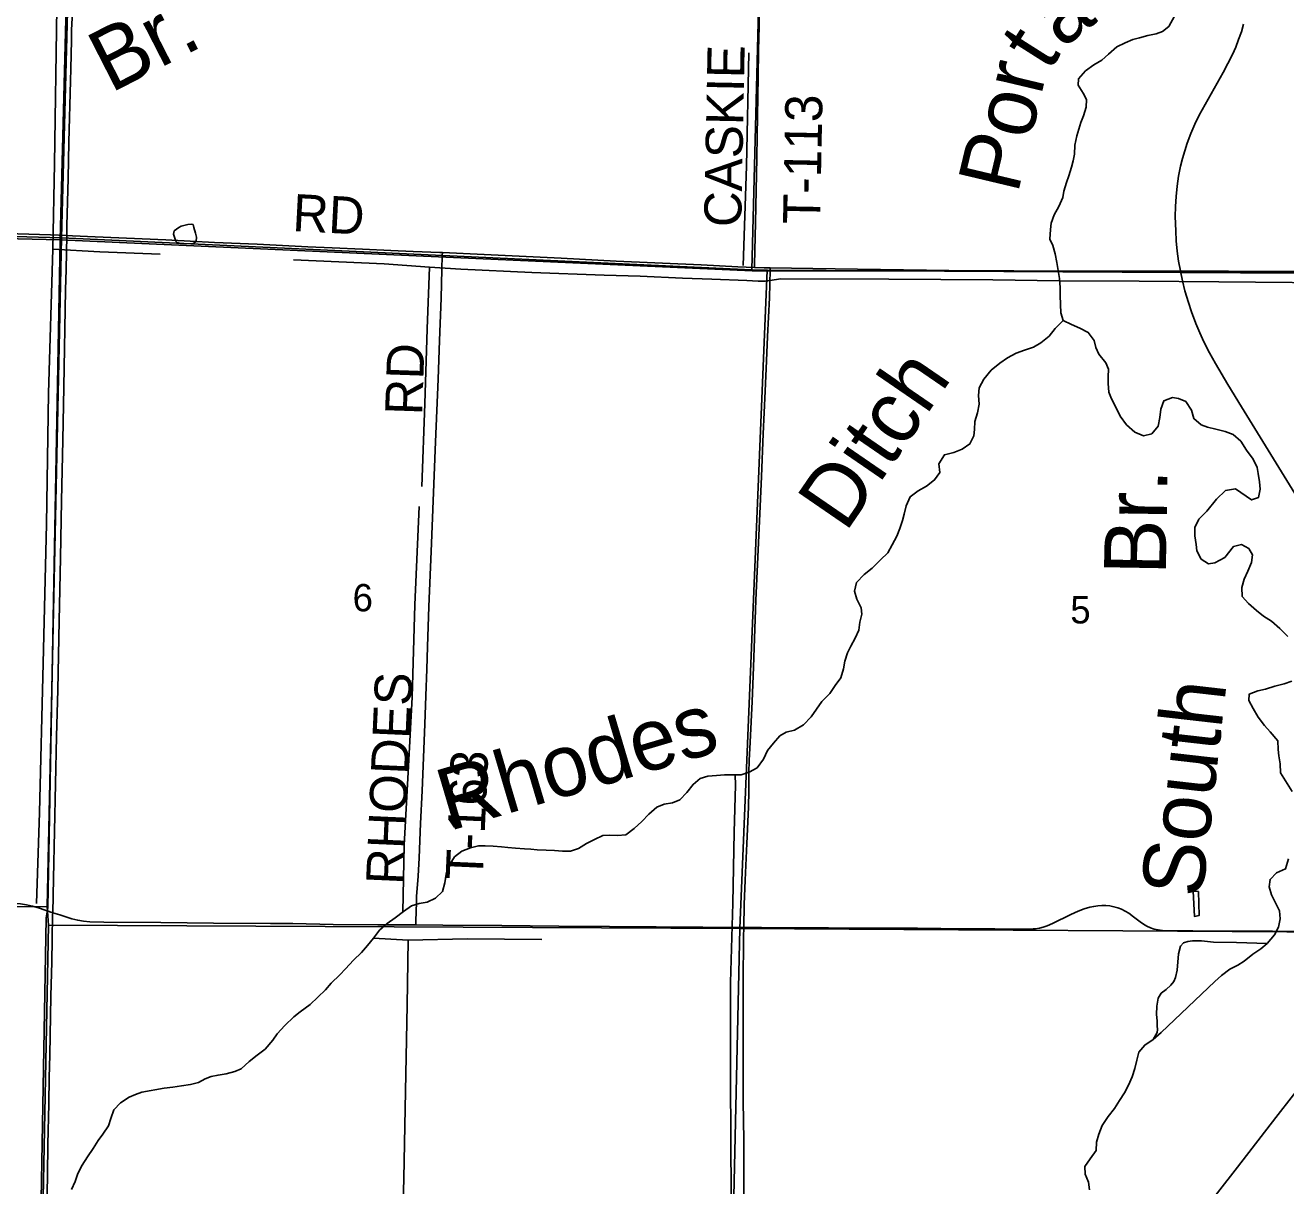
# Model space of a CAD drawing. Extents: x 1443599 to 1910620, y 1028088 to 1361369.
# Drawn here: x 1684107 to 1694297, y 1211112 to 1220494 of the extents above; entities that cross this region are included whole.
import ezdxf

# ---------------------------------------------------------------- set-up
doc = ezdxf.new("R2010")
doc.units = 0
for name, color, linetype in [('GM_X_County_Road', 7, 'Continuous'), ('GM_X_Major_River', 7, 'Continuous'), ('GM_X_Major_River_Text', 7, 'Continuous'), ('GM_X_Minor_Lake', 7, 'Continuous'), ('GM_X_Minor_River', 7, 'Continuous'), ('GM_X_Minor_River_Text', 7, 'Continuous'), ('GM_X_Section', 7, 'Continuous'), ('GM_X_Section_Text', 7, 'Continuous'), ('GM_X_State_Route', 7, 'Continuous'), ('GM_X_Township', 7, 'Continuous'), ('GM_X_Township_Road', 7, 'Continuous'), ('GM_X_Township_Road_Text', 7, 'Continuous')]:
    doc.layers.add(name, color=color, linetype=linetype)

msp = doc.modelspace()

# ---------------------------------------------------------------- linework, layer by layer
at = {"layer": 'GM_X_County_Road'}
for points in [[(1684442, 1218795), (1684444, 1218875), (1684453, 1219254), (1684460, 1219550), (1684472, 1220044), (1684474, 1220143), (1684480, 1220373), (1684482, 1220422), (1684482, 1220439), (1684482, 1220455), (1684491, 1220652), (1684495, 1220768), (1684499, 1221031), (1684502, 1221245), (1684509, 1221492), (1684511, 1221630)], [(1684329, 1213319), (1684336, 1213596), (1684360, 1214745), (1684369, 1215122), (1684380, 1215680), (1684392, 1216189), (1684400, 1216648), (1684411, 1217141), (1684420, 1217567), (1684433, 1218355), (1684437, 1218519), (1684442, 1218795)], [(1684221, 1208013), (1684224, 1208115), (1684229, 1208378), (1684234, 1208574), (1684239, 1208821), (1684253, 1209346), (1684261, 1209871), (1684271, 1210363), (1684280, 1210905), (1684286, 1211200), (1684290, 1211446), (1684298, 1211774), (1684301, 1211988), (1684305, 1212168), (1684314, 1212644), (1684321, 1212923), (1684324, 1213104), (1684328, 1213301), (1684329, 1213319)]]:
    msp.add_lwpolyline(points, dxfattribs=at)
at = {"layer": 'GM_X_Major_River'}
msp.add_line((1693723, 1212763), (1693289, 1212351), dxfattribs=at)
for points in [[(1693396, 1220568), (1693352, 1220485), (1693299, 1220443), (1693249, 1220426), (1693182, 1220411), (1693114, 1220393), (1693061, 1220378), (1692999, 1220353), (1692932, 1220320), (1692863, 1220261), (1692810, 1220212), (1692745, 1220173), (1692678, 1220126), (1692622, 1220062), (1692619, 1220010), (1692660, 1219945), (1692686, 1219895), (1692684, 1219833), (1692661, 1219761), (1692640, 1219707), (1692625, 1219655), (1692608, 1219599), (1692591, 1219525), (1692589, 1219453), (1692578, 1219399), (1692565, 1219347), (1692544, 1219278), (1692523, 1219224), (1692502, 1219154), (1692495, 1219102), (1692461, 1219028), (1692424, 1218961), (1692399, 1218893), (1692396, 1218843), (1692390, 1218765), (1692415, 1218714), (1692434, 1218646), (1692445, 1218577), (1692456, 1218511), (1692469, 1218447), (1692473, 1218374), (1692474, 1218310), (1692477, 1218236), (1692478, 1218168), (1692497, 1218107), (1692566, 1218074), (1692632, 1218046), (1692700, 1218011), (1692749, 1217946), (1692762, 1217888), (1692787, 1217835), (1692842, 1217766), (1692865, 1217715), (1692862, 1217651), (1692861, 1217599), (1692866, 1217529), (1692889, 1217474), (1692925, 1217401), (1692958, 1217333), (1693009, 1217264), (1693078, 1217204), (1693146, 1217175), (1693213, 1217192), (1693266, 1217253), (1693279, 1217323), (1693286, 1217391), (1693310, 1217459), (1693380, 1217484), (1693430, 1217477), (1693488, 1217451), (1693535, 1217382), (1693554, 1217314), (1693613, 1217263), (1693665, 1217244), (1693731, 1217229)], [(1693738, 1216662), (1693810, 1216733), (1693890, 1216746), (1694020, 1216657), (1694076, 1216676), (1694090, 1216744), (1694084, 1216802), (1694074, 1216869), (1694065, 1216919), (1694033, 1216986), (1693979, 1217058), (1693933, 1217131), (1693871, 1217185), (1693807, 1217210), (1693731, 1217229)], [(1693738, 1216662), (1693659, 1216566), (1693595, 1216501), (1693562, 1216435), (1693561, 1216367), (1693572, 1216297), (1693579, 1216246), (1693612, 1216178), (1693673, 1216140), (1693723, 1216148)], [(1694313, 1215552), (1694248, 1215616), (1694182, 1215676), (1694117, 1215718), (1694060, 1215762), (1693996, 1215820), (1693945, 1215877), (1693943, 1215948), (1693961, 1216017), (1693989, 1216081), (1694019, 1216150), (1694029, 1216212), (1693998, 1216265), (1693939, 1216297), (1693874, 1216279), (1693803, 1216192), (1693723, 1216148)], [(1694349, 1214299), (1694295, 1214385), (1694253, 1214450), (1694251, 1214523), (1694241, 1214587), (1694236, 1214639), (1694234, 1214710), (1694170, 1214782), (1694126, 1214833), (1694075, 1214901), (1694033, 1214970), (1693997, 1215035), (1694000, 1215085), (1694071, 1215113), (1694134, 1215126), (1694209, 1215150), (1694284, 1215171), (1694347, 1215192)], [(1693723, 1212763), (1693776, 1212813), (1693846, 1212862), (1693909, 1212896), (1693960, 1212928), (1694030, 1212983), (1694095, 1213027), (1694147, 1213071), (1694207, 1213140), (1694239, 1213203), (1694251, 1213271), (1694247, 1213335), (1694213, 1213400), (1694182, 1213463), (1694162, 1213528), (1694170, 1213588), (1694222, 1213643), (1694295, 1213675), (1694319, 1213756)], [(1693289, 1212351), (1693224, 1212294), (1693157, 1212249), (1693108, 1212192), (1693093, 1212128), (1693078, 1212060), (1693054, 1211992), (1693025, 1211924), (1692992, 1211863), (1692954, 1211801), (1692911, 1211736), (1692860, 1211671), (1692812, 1211599), (1692787, 1211530), (1692768, 1211464), (1692765, 1211398), (1692715, 1211330), (1692672, 1211269), (1692675, 1211207), (1692702, 1211142), (1692711, 1211078)]]:
    msp.add_lwpolyline(points, dxfattribs=at)
at = {"layer": 'GM_X_Minor_Lake'}
for p, q in [((1685420, 1218882), (1685367, 1218871)), ((1693591, 1213491), (1693549, 1213493))]:
    msp.add_line(p, q, dxfattribs=at)
for points in [[(1685367, 1218871), (1685349, 1218859), (1685312, 1218832), (1685304, 1218806), (1685325, 1218749), (1685335, 1218737), (1685359, 1218731), (1685409, 1218726), (1685465, 1218729), (1685489, 1218746), (1685492, 1218780), (1685483, 1218813), (1685471, 1218859), (1685464, 1218883), (1685450, 1218885), (1685420, 1218882)], [(1693549, 1213493), (1693559, 1213289), (1693596, 1213296), (1693591, 1213491)]]:
    msp.add_lwpolyline(points, dxfattribs=at)
at = {"layer": 'GM_X_Minor_River'}
for points in [[(1684362, 1220636), (1684343, 1219375), (1684330, 1218684), (1684296, 1217519), (1684279, 1216461), (1684252, 1215336), (1684221, 1214129), (1684199, 1213394)], [(1689910, 1218551), (1689937, 1219354), (1689957, 1220271)], [(1684330, 1218684), (1684711, 1218661), (1685198, 1218644)], [(1693755, 1218421), (1693111, 1218425), (1692467, 1218427), (1691930, 1218435), (1691088, 1218442), (1690215, 1218443), (1690090, 1218426), (1690031, 1218426), (1689940, 1218431), (1689657, 1218442), (1689419, 1218450), (1689078, 1218465), (1688787, 1218474), (1688202, 1218495), (1687629, 1218523), (1687374, 1218538), (1687008, 1218565), (1686276, 1218598)], [(1687374, 1218538), (1687357, 1218039), (1687336, 1217434), (1687313, 1216766)], [(1700528, 1218394), (1699264, 1218403), (1697880, 1218403), (1696319, 1218404), (1694943, 1218410), (1693755, 1218421)], [(1692497, 1218107), (1692434, 1218042), (1692385, 1217981), (1692318, 1217926), (1692257, 1217891), (1692186, 1217866), (1692117, 1217842), (1692047, 1217805), (1691984, 1217762), (1691916, 1217705), (1691855, 1217634), (1691817, 1217564), (1691812, 1217500), (1691819, 1217432), (1691804, 1217360), (1691782, 1217290), (1691781, 1217226), (1691776, 1217174), (1691743, 1217110), (1691682, 1217067), (1691613, 1217040), (1691538, 1217022), (1691493, 1216948), (1691500, 1216878), (1691458, 1216819), (1691393, 1216768), (1691324, 1216729), (1691261, 1216682), (1691228, 1216610), (1691213, 1216542), (1691198, 1216489), (1691176, 1216425), (1691153, 1216363), (1691114, 1216294), (1691080, 1216230), (1691021, 1216171), (1690954, 1216104), (1690889, 1216055), (1690827, 1215990), (1690810, 1215920), (1690829, 1215854), (1690865, 1215783), (1690870, 1215732), (1690853, 1215669), (1690846, 1215604), (1690815, 1215539), (1690781, 1215473), (1690754, 1215420), (1690731, 1215354), (1690722, 1215290), (1690700, 1215218), (1690655, 1215157), (1690610, 1215093), (1690546, 1215028), (1690460, 1214904), (1690398, 1214839), (1690325, 1214796), (1690259, 1214779), (1690208, 1214750), (1690157, 1214691), (1690108, 1214631), (1690076, 1214562), (1690023, 1214492), (1689960, 1214456), (1689893, 1214433), (1689823, 1214434), (1689759, 1214433), (1689695, 1214430), (1689624, 1214424), (1689564, 1214405), (1689505, 1214356), (1689455, 1214290), (1689398, 1214233), (1689338, 1214208), (1689273, 1214197), (1689213, 1214172), (1689147, 1214115), (1689092, 1214056), (1689029, 1213999), (1688962, 1213950), (1688895, 1213944), (1688829, 1213947), (1688775, 1213944), (1688708, 1213911), (1688643, 1213878), (1688580, 1213839), (1688514, 1213818), (1688450, 1213817), (1688384, 1213823), (1688317, 1213824), (1688245, 1213829), (1688195, 1213834), (1688143, 1213835), (1688071, 1213840), (1688007, 1213848), (1687957, 1213852), (1687889, 1213858), (1687825, 1213861), (1687770, 1213860), (1687706, 1213845), (1687635, 1213818)], [(1687159, 1213324), (1687171, 1213865), (1687205, 1214504), (1687235, 1215061), (1687257, 1215808), (1687290, 1216604)], [(1689845, 1214434), (1689848, 1214351), (1689837, 1213970), (1689826, 1213397), (1689808, 1212754), (1689809, 1211974), (1689813, 1211023), (1689804, 1210532), (1689773, 1210250), (1689759, 1209857), (1689742, 1209364), (1689725, 1208873), (1689706, 1208397), (1689690, 1207958)], [(1687635, 1213818), (1687576, 1213771), (1687535, 1213700), (1687509, 1213630), (1687500, 1213560), (1687479, 1213490), (1687424, 1213437), (1687355, 1213406), (1687290, 1213395), (1687228, 1213376), (1687165, 1213329), (1687096, 1213277), (1687033, 1213232), (1686971, 1213179), (1686922, 1213115), (1686873, 1213054), (1686826, 1212997), (1686760, 1212936), (1686697, 1212867), (1686650, 1212816), (1686580, 1212749), (1686533, 1212695), (1686411, 1212577), (1686329, 1212517), (1686278, 1212477), (1686205, 1212407), (1686143, 1212340), (1686108, 1212288), (1686047, 1212217), (1685982, 1212168), (1685918, 1212117), (1685851, 1212058), (1685801, 1212037), (1685732, 1212016), (1685666, 1212007), (1685611, 1211996), (1685561, 1211977), (1685508, 1211948), (1685442, 1211931), (1685369, 1211919), (1685301, 1211910), (1685230, 1211901), (1685049, 1211868), (1684999, 1211851), (1684948, 1211828), (1684877, 1211783), (1684822, 1211726), (1684799, 1211656), (1684781, 1211596), (1684734, 1211529), (1684695, 1211478), (1684656, 1211414), (1684610, 1211347), (1684567, 1211278), (1684533, 1211210), (1684510, 1211146), (1684481, 1211083)], [(1686922, 1213115), (1687201, 1213098), (1687678, 1213108), (1688284, 1213104)], [(1687201, 1213098), (1687193, 1212571), (1687177, 1211737), (1687168, 1211172), (1687143, 1210260), (1687125, 1209599), (1687109, 1208951), (1687094, 1208278), (1687075, 1207707), (1687053, 1207068), (1687033, 1206310), (1687021, 1205877)], [(1693712, 1213080), (1693615, 1213091), (1693543, 1213093), (1693505, 1213087), (1693471, 1213076), (1693446, 1213048), (1693429, 1212988), (1693418, 1212856), (1693405, 1212796), (1693391, 1212764), (1693368, 1212733), (1693331, 1212699), (1693290, 1212668), (1693266, 1212628), (1693254, 1212564), (1693251, 1212496), (1693256, 1212446), (1693257, 1212404), (1693261, 1212376), (1693258, 1212350), (1693224, 1212294)], [(1694147, 1213071), (1693898, 1213079), (1693712, 1213080)]]:
    msp.add_lwpolyline(points, dxfattribs=at)
at = {"layer": 'GM_X_Section'}
for points in [[(1679269, 1224246), (1684549, 1224204), (1684532, 1223752), (1684399, 1218776), (1679173, 1218927), (1679065, 1218932)], [(1684532, 1223752), (1690115, 1223779), (1689981, 1218518), (1684399, 1218776)], [(1690115, 1223779), (1695473, 1223777), (1695364, 1218484), (1690105, 1218515), (1689981, 1218518)], [(1684399, 1218776), (1684284, 1213369), (1679041, 1213332), (1679173, 1218927)], [(1684399, 1218776), (1689981, 1218518), (1690105, 1218515), (1689884, 1213191), (1684296, 1213220), (1684284, 1213369)], [(1690105, 1218515), (1695364, 1218484), (1695190, 1213159), (1689884, 1213191)], [(1679041, 1213332), (1684284, 1213369), (1684296, 1213220), (1684193, 1207979), (1678843, 1208036)], [(1684296, 1213220), (1689884, 1213191), (1689766, 1207900), (1684193, 1207809), (1684193, 1207979)], [(1689884, 1213191), (1695190, 1213159), (1695010, 1207931), (1689766, 1207900)]]:
    msp.add_lwpolyline(points, close=True, dxfattribs=at)
at = {"layer": 'GM_X_State_Route'}
for points in [[(1694369, 1216709), (1693939, 1217409), (1693828, 1217591), (1693728, 1217760), (1693680, 1217846), (1693635, 1217934), (1693601, 1218008), (1693570, 1218084), (1693535, 1218176), (1693510, 1218254), (1693482, 1218348), (1693462, 1218428), (1693446, 1218506), (1693445, 1218508), (1693431, 1218588), (1693420, 1218669), (1693412, 1218751), (1693407, 1218833), (1693404, 1218947), (1693406, 1219029), (1693410, 1219111), (1693419, 1219192), (1693431, 1219273), (1693446, 1219354), (1693462, 1219417), (1693480, 1219480), (1693501, 1219542), (1693530, 1219619), (1693563, 1219694), (1693598, 1219767), (1693644, 1219854), (1693790, 1220112), (1693829, 1220184), (1693865, 1220258), (1693892, 1220318), (1693916, 1220379), (1693938, 1220441), (1693956, 1220504)], [(1692862, 1210035), (1692941, 1210122), (1693088, 1210277), (1693256, 1210457), (1693355, 1210567), (1693372, 1210587), (1693441, 1210667), (1693553, 1210808), (1693744, 1211055), (1693906, 1211262), (1694217, 1211664), (1694358, 1211846), (1694529, 1212067), (1694649, 1212223), (1694727, 1212328), (1694793, 1212423), (1694846, 1212506), (1694888, 1212577), (1694927, 1212649), (1694930, 1212657)]]:
    msp.add_lwpolyline(points, dxfattribs=at)
at = {"layer": 'GM_X_Township'}
for points in [[(1695360, 1218494), (1693451, 1218508), (1690109, 1218505), (1689982, 1218509), (1687448, 1218622), (1684390, 1218758), (1684463, 1221594), (1684471, 1221885), (1684621, 1226450), (1684707, 1229066), (1684757, 1231793), (1684762, 1232099), (1684807, 1234336), (1689711, 1234366), (1693554, 1234401), (1695686, 1234412)], [(1684757, 1231793), (1684707, 1229066), (1684621, 1226450), (1684471, 1221885), (1684463, 1221594), (1684390, 1218758), (1681775, 1218820), (1681020, 1218838), (1679177, 1218895), (1679066, 1218899), (1673902, 1219026), (1673810, 1219028), (1668556, 1219132)], [(1668556, 1219132), (1673810, 1219028), (1673902, 1219026), (1679066, 1218899), (1679177, 1218895), (1681020, 1218838), (1681775, 1218820), (1684390, 1218758), (1684289, 1213361), (1684277, 1213275), (1684181, 1207969)], [(1684181, 1207969), (1684277, 1213275), (1684289, 1213361), (1684390, 1218758), (1687448, 1218622), (1689982, 1218509), (1690109, 1218505), (1693451, 1218508), (1695360, 1218494), (1700618, 1218465), (1705856, 1218510), (1711140, 1218541), (1716495, 1218461), (1716424, 1215762), (1716399, 1214814), (1716328, 1213224), (1716166, 1207871)]]:
    msp.add_lwpolyline(points, dxfattribs=at)
at = {"layer": 'GM_X_Township_Road'}
for points in [[(1690001, 1218537), (1690002, 1218560), (1690009, 1218896), (1690021, 1219421), (1690023, 1219601), (1690031, 1220077), (1690035, 1220290), (1690039, 1220487), (1690041, 1220683), (1690052, 1221175), (1690072, 1222011), (1690080, 1222307), (1690086, 1222553), (1690097, 1222913), (1690109, 1223339), (1690120, 1223717), (1690120, 1223748)], [(1681812, 1218879), (1681879, 1218874), (1681997, 1218865), (1682146, 1218861), (1682327, 1218854), (1682393, 1218852), (1682573, 1218848), (1682835, 1218839), (1683376, 1218824), (1683868, 1218813), (1684311, 1218799), (1684442, 1218795)], [(1684442, 1218795), (1684490, 1218792), (1684671, 1218783), (1685244, 1218758), (1685638, 1218738), (1685982, 1218724), (1686392, 1218704), (1686589, 1218695), (1686834, 1218683), (1687063, 1218674), (1687244, 1218666), (1687457, 1218658), (1687479, 1218657)], [(1687263, 1213221), (1687264, 1213255), (1687269, 1213402), (1687271, 1213451), (1687284, 1213615), (1687292, 1213762), (1687303, 1214041), (1687315, 1214304), (1687336, 1214845), (1687345, 1215074), (1687353, 1215288), (1687359, 1215468), (1687369, 1215796), (1687387, 1216239), (1687423, 1217125), (1687444, 1217633), (1687455, 1217945), (1687469, 1218289), (1687475, 1218519), (1687478, 1218634), (1687479, 1218657)], [(1687479, 1218657), (1687818, 1218640), (1688440, 1218611), (1688883, 1218588), (1689571, 1218556), (1689866, 1218542), (1690001, 1218537)], [(1689915, 1213201), (1689918, 1213386), (1689926, 1213583), (1689940, 1213878), (1689953, 1214173), (1689956, 1214305), (1689956, 1214452), (1689959, 1214551), (1689966, 1214698), (1689983, 1215026), (1689993, 1215305), (1690014, 1215846), (1690043, 1216486), (1690058, 1216847), (1690072, 1217191), (1690088, 1217535), (1690100, 1217781), (1690108, 1217978), (1690122, 1218290), (1690129, 1218516), (1690130, 1218533)], [(1690001, 1218537), (1690080, 1218534), (1690130, 1218533)], [(1690130, 1218533), (1690473, 1218527), (1690834, 1218522), (1691392, 1218514), (1691572, 1218511), (1691795, 1218510), (1691934, 1218509), (1692098, 1218508), (1692394, 1218504), (1692589, 1218502), (1692820, 1218504), (1693305, 1218505), (1693410, 1218506), (1693446, 1218506)], [(1693446, 1218506), (1693492, 1218506), (1693590, 1218504), (1693705, 1218502), (1693869, 1218500), (1694000, 1218500), (1694181, 1218504), (1694378, 1218504), (1694985, 1218503), (1695592, 1218499), (1695904, 1218499), (1696527, 1218500), (1696757, 1218501), (1696905, 1218501), (1697640, 1218502), (1698004, 1218505), (1698611, 1218511), (1699579, 1218514), (1700071, 1218512), (1700383, 1218511), (1700597, 1218508), (1700638, 1218506)], [(1681693, 1213361), (1681792, 1213362), (1682054, 1213366), (1682448, 1213373), (1682612, 1213375), (1682809, 1213380), (1683334, 1213390), (1683579, 1213392), (1683921, 1213395), (1684020, 1213394), (1684069, 1213390), (1684118, 1213383), (1684166, 1213373), (1684214, 1213360), (1684329, 1213319)], [(1684329, 1213319), (1684387, 1213301), (1684483, 1213271), (1684531, 1213259), (1684579, 1213252), (1684628, 1213247), (1684743, 1213244), (1685203, 1213239), (1685416, 1213237), (1685629, 1213234), (1686089, 1213232), (1686269, 1213231), (1686597, 1213225), (1686958, 1213222), (1687263, 1213221)], [(1689915, 1213201), (1690058, 1213200), (1690255, 1213198), (1690386, 1213198), (1690599, 1213196), (1690878, 1213195), (1691124, 1213195), (1691321, 1213194), (1691698, 1213190), (1691895, 1213189), (1691944, 1213189), (1692076, 1213187), (1692158, 1213186), (1692223, 1213187), (1692256, 1213188), (1692272, 1213189), (1692305, 1213195), (1692336, 1213203), (1692367, 1213214), (1692412, 1213233), (1692559, 1213306), (1692619, 1213333), (1692666, 1213350), (1692713, 1213363), (1692745, 1213370), (1692777, 1213374), (1692810, 1213377), (1692843, 1213377), (1692875, 1213374), (1692908, 1213368), (1692939, 1213359), (1692970, 1213347), (1692999, 1213333), (1693027, 1213316), (1693067, 1213287), (1693119, 1213247), (1693146, 1213228), (1693174, 1213211), (1693203, 1213198), (1693234, 1213187), (1693266, 1213180), (1693299, 1213176), (1693348, 1213173), (1693545, 1213172), (1693725, 1213170), (1693922, 1213169), (1694190, 1213169), (1694414, 1213168)], [(1687263, 1213221), (1687483, 1213220), (1687959, 1213215), (1688419, 1213212), (1688829, 1213208), (1689584, 1213203), (1689846, 1213201), (1689915, 1213201)], [(1689787, 1207906), (1689794, 1208038), (1689811, 1208350), (1689827, 1208612), (1689843, 1208907), (1689857, 1209169), (1689872, 1209513), (1689903, 1210202), (1689913, 1210448), (1689917, 1210612), (1689917, 1210793), (1689916, 1211253), (1689915, 1211482), (1689911, 1211794), (1689911, 1212434), (1689911, 1212746), (1689914, 1213124), (1689915, 1213201)]]:
    msp.add_lwpolyline(points, dxfattribs=at)

# ---------------------------------------------------------------- texts
at = {"layer": 'GM_X_Major_River_Text'}
for s, height, rotation, p in [('a', 500, 37.6155, (1692487, 1220300)), ('Br.', 500.3, 27.0787, (1684796, 1219942)), ('t', 500, 57.6151, (1692382, 1220110)), ('Por', 500.3, 76.6137, (1692129, 1219122)), ('Br.', 500.3, 89.0063, (1693327, 1216049)), ('South', 500.3, 83.5091, (1693621, 1213433))]:
    msp.add_text(s, height=height, rotation=rotation, dxfattribs=at).set_placement(p)
at = {"layer": 'GM_X_Minor_River_Text'}
for s, rotation, p in [('Ditch', 55.5133, (1690738, 1216386)), ('Rhodes', 16.5109, (1687529, 1213977))]:
    msp.add_text(s, height=500.3, rotation=rotation, dxfattribs=at).set_placement(p)
at = {"layer": 'GM_X_Section_Text'}
for s, p in [('6', (1686753, 1215756)), ('5', (1692555, 1215658))]:
    msp.add_text(s, height=221, rotation=0, dxfattribs=at).set_placement(p)
at = {"layer": 'GM_X_Township_Road_Text'}
for s, rotation, p in [('CASKIE', 88.8655, (1689894, 1218860)), ('T-113', 88.8758, (1690532, 1218884)), ('RD', 357.0395, (1686263, 1218831)), ('RD', 88.0404, (1687315, 1217339)), ('RHODES', 87.4745, (1687161, 1213542)), ('T-163', 87.4736, (1687804, 1213579))]:
    msp.add_text(s, height=300, rotation=rotation, dxfattribs=at).set_placement(p)

doc.saveas('drawing.dxf')
